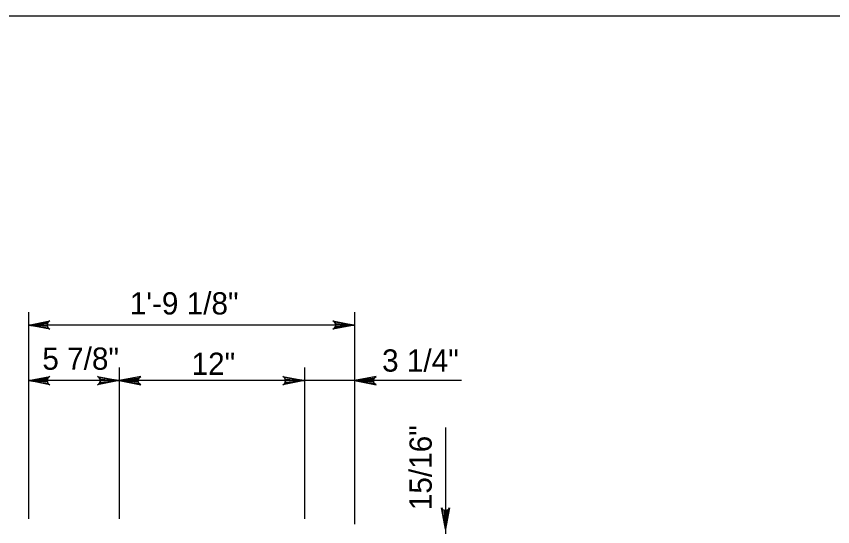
# Model space of a CAD drawing. Extents: x 632007860 to 635435983, y 295418622 to 297794622.
# Drawn here: x 632528534 to 632640433, y 295927681 to 295997622 of the extents above; entities that cross this region are included whole.
import ezdxf

# ---------------------------------------------------------------- set-up
doc = ezdxf.new("R2010")
doc.units = 0
for name, color, linetype in [('1', 7, 'Continuous'), ('S-DETL-DIMS', 7, 'Continuous'), ('S-DETL-T120', 7, 'Continuous')]:
    doc.layers.add(name, color=color, linetype=linetype)

msp = doc.modelspace()

# ---------------------------------------------------------------- linework, layer by layer
at = {"layer": '1'}
msp.add_lwpolyline([(632833860, 295433622), (632833860, 295997622), (632047860, 295997622), (632047860, 295433622), (632833860, 295433622), (632833860, 295459981), (632633860, 295459981), (632633860, 295524659), (632833860, 295524659), (632833860, 295553622), (632633860, 295553622), (632633860, 295433622), (632712661, 295433622), (632712661, 295459981), (632712661, 295433622), (632789661, 295433622), (632789661, 295459981), (632789661, 295447665), (632833860, 295447665)], dxfattribs=at)
at = {"layer": 'S-DETL-DIMS'}
for p, q in [((632530184, 295957065), (632530184, 295928748)), ((632574898, 295957065), (632574898, 295928046)), ((632574898, 295955315), (632530184, 295955315)), ((632542620, 295949484), (632542620, 295928748)), ((632568020, 295949484), (632568020, 295928748)), ((632589558, 295947695), (632530184, 295947695)), ((632587359, 295941263), (632587359, 295912325))]:
    msp.add_line(p, q, dxfattribs=at)
for points in [[(632530184, 295955315), (632533143, 295955869), (632532915, 295955711), (632532797, 295955513), (632532763, 295955315), (632532797, 295955116), (632532915, 295954918), (632533143, 295954760), (632530184, 295955315), (632532915, 295954918), (632532797, 295955116), (632530184, 295955315), (632532763, 295955315), (632532797, 295955513), (632530184, 295955315), (632532915, 295955711)], [(632574898, 295955315), (632571939, 295954760), (632572167, 295954918), (632572284, 295955116), (632572319, 295955315), (632572284, 295955513), (632572167, 295955711), (632571939, 295955869), (632574898, 295955315), (632572167, 295955711), (632572284, 295955513), (632574898, 295955315), (632572319, 295955315), (632572284, 295955116), (632574898, 295955315), (632572167, 295954918)], [(632530184, 295947695), (632533143, 295948249), (632532915, 295948091), (632532797, 295947893), (632532763, 295947695), (632532797, 295947496), (632532915, 295947298), (632533143, 295947140), (632530184, 295947695), (632532915, 295947298), (632532797, 295947496), (632530184, 295947695), (632532763, 295947695), (632532797, 295947893), (632530184, 295947695), (632532915, 295948091)], [(632542620, 295947695), (632539660, 295947140), (632539888, 295947298), (632540006, 295947496), (632540040, 295947695), (632540006, 295947893), (632539888, 295948091), (632539660, 295948249), (632542620, 295947695), (632539888, 295948091), (632540006, 295947893), (632542620, 295947695), (632540040, 295947695), (632540006, 295947496), (632542620, 295947695), (632539888, 295947298)], [(632542620, 295947695), (632545579, 295947140), (632545351, 295947298), (632545233, 295947496), (632545199, 295947695), (632545233, 295947893), (632545351, 295948091), (632545579, 295948249), (632542620, 295947695), (632545351, 295948091), (632545233, 295947893), (632542620, 295947695), (632545199, 295947695), (632545233, 295947496), (632542620, 295947695), (632545351, 295947298)], [(632568020, 295947695), (632565061, 295947140), (632565289, 295947298), (632565406, 295947496), (632565440, 295947695), (632565406, 295947893), (632565289, 295948091), (632565061, 295948249), (632568020, 295947695), (632565289, 295948091), (632565406, 295947893), (632568020, 295947695), (632565440, 295947695), (632565406, 295947496), (632568020, 295947695), (632565289, 295947298)], [(632574898, 295947695), (632577858, 295947140), (632577630, 295947298), (632577512, 295947496), (632577478, 295947695), (632577512, 295947893), (632577630, 295948091), (632577858, 295948249), (632574898, 295947695), (632577630, 295948091), (632577512, 295947893), (632574898, 295947695), (632577478, 295947695), (632577512, 295947496), (632574898, 295947695), (632577630, 295947298)], [(632587359, 295927316), (632586804, 295930275), (632586962, 295930047), (632587161, 295929929), (632587359, 295929895), (632587558, 295929929), (632587756, 295930047), (632587914, 295930275), (632587359, 295927316), (632587756, 295930047), (632587558, 295929929), (632587359, 295927316), (632587359, 295929895), (632587161, 295929929), (632587359, 295927316), (632586962, 295930047)]]:
    msp.add_lwpolyline(points, dxfattribs=at)

# ---------------------------------------------------------------- texts
at = {"layer": 'S-DETL-T120'}
for s, p in [('1\'-9 1/8"', (632544083, 295956762)), ('5 7/8"', (632532096, 295949186)), ('12"', (632552556, 295948486)), ('3 1/4"', (632578669, 295948930))]:
    msp.add_text(s, height=3048, dxfattribs=at).set_placement(p)
msp.add_text('15/16"', height=3048, rotation=90, dxfattribs=at).set_placement((632585472, 295929935))

doc.saveas('drawing.dxf')
